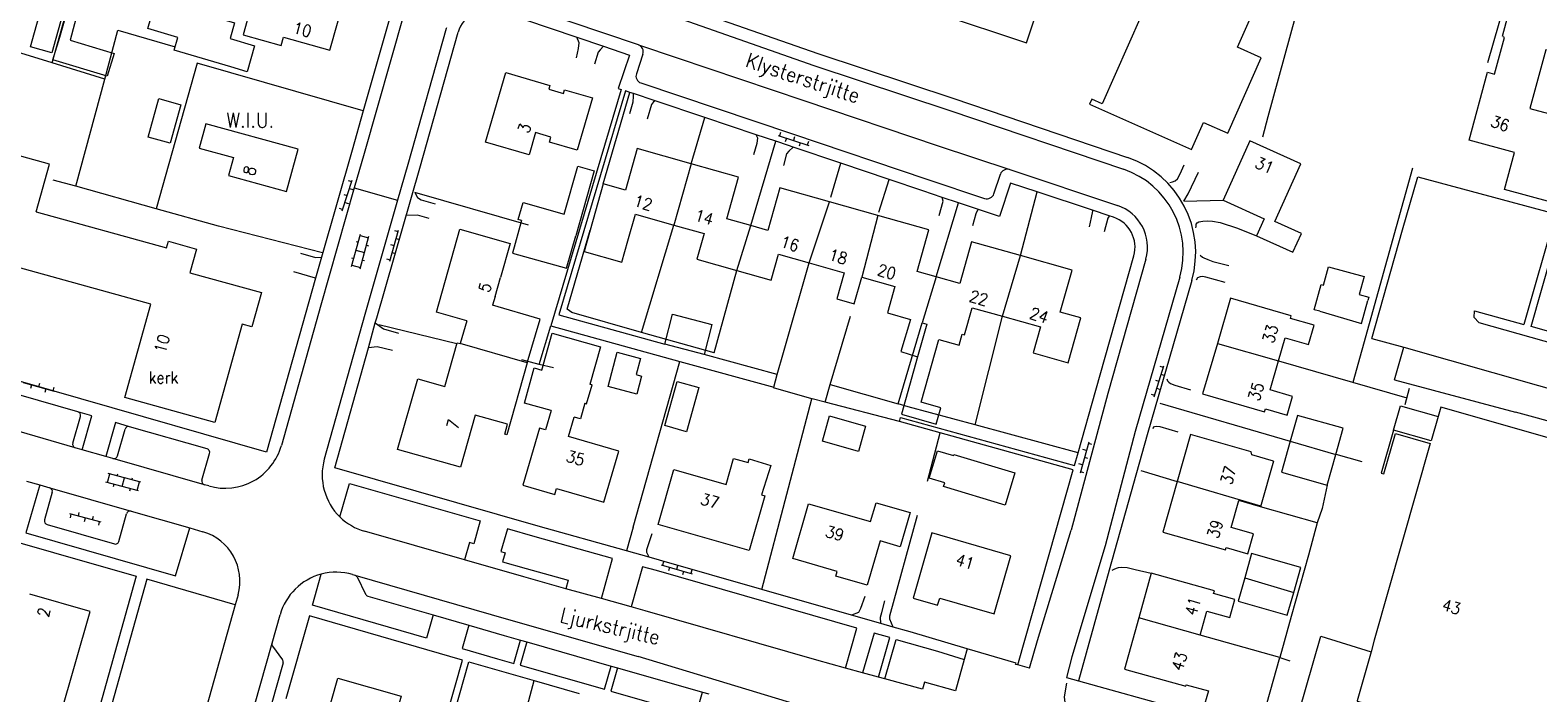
# Model space of a CAD drawing. Header units: metres. Extents: x 189705 to 199106, y 581686 to 588448.
# Tile 460 of 555: x 198171 to 198376, y 585525 to 585615. Entities that reach past the tile are written whole.
import ezdxf
from ezdxf.enums import TextEntityAlignment as Align

# ---------------------------------------------------------------- set-up
doc = ezdxf.new("R2010")
doc.units = ezdxf.units.M
doc.layers.add('B-WA-OG-GBKN-G', color=7, linetype='Continuous', lineweight=18)
doc.styles.add('Style-STANDARD', font='STANDARD.shx')

msp = doc.modelspace()

# ---------------------------------------------------------------- linework, layer by layer
at = {"layer": 'B-WA-OG-GBKN-G'}
for p, q in [((198272.744, 585600.629), (198276.929, 585599.27)), ((198273.089, 585601.043), (198272.934, 585600.567)), ((198273.885, 585600.258), (198273.731, 585599.783)), ((198274.991, 585600.425), (198274.837, 585599.949)), ((198275.788, 585599.64), (198275.633, 585599.165)), ((198276.893, 585599.807), (198276.739, 585599.331)), ((198213.263, 585590.354), (198214.626, 585594.538)), ((198214.089, 585594.502), (198214.564, 585594.347)), ((198213.469, 585592.601), (198213.945, 585592.446)), ((198214.255, 585593.397), (198214.73, 585593.242)), ((198212.849, 585590.699), (198213.325, 585590.544)), ((198213.635, 585591.495), (198214.11, 585591.34)), ((198214.535, 585582.751), (198215.74, 585587.19)), ((198215.149, 585586.159), (198215.439, 585586.08)), ((198215.688, 585586.997), (198216.846, 585586.682)), ((198215.693, 585582.436), (198216.898, 585586.875)), ((198219.742, 585583.498), (198220.934, 585587.734)), ((198219.857, 585585.751), (198220.338, 585585.616)), ((198220.398, 585587.677), (198220.88, 585587.541)), ((198220.609, 585586.579), (198221.09, 585586.443)), ((198214.547, 585583.941), (198214.837, 585583.862)), ((198215.138, 585584.97), (198216.296, 585584.656)), ((198216.571, 585585.669), (198216.86, 585585.591)), ((198219.315, 585583.826), (198219.796, 585583.691)), ((198220.067, 585584.653), (198220.548, 585584.518)), ((198214.587, 585582.944), (198215.745, 585582.629)), ((198216.021, 585583.644), (198216.311, 585583.566)), ((198324.096, 585565.001), (198325.393, 585569.206)), ((198324.267, 585567.251), (198324.745, 585567.103)), ((198324.856, 585569.162), (198325.334, 585569.014)), ((198325.039, 585568.059), (198325.517, 585567.911)), ((198169.706, 585566.935), (198173.94, 585565.738)), ((198170.861, 585566.609), (198170.725, 585566.127)), ((198171.959, 585566.818), (198171.823, 585566.337)), ((198172.785, 585566.064), (198172.649, 585565.583)), ((198173.884, 585566.273), (198173.748, 585565.792)), ((198323.677, 585565.34), (198324.155, 585565.192)), ((198324.45, 585566.148), (198324.927, 585566)), ((198315.159, 585558.811), (198313.967, 585554.575)), ((198314.834, 585557.656), (198314.353, 585557.791)), ((198315.586, 585558.483), (198315.105, 585558.618)), ((198314.292, 585555.73), (198313.811, 585555.866)), ((198315.044, 585556.558), (198314.563, 585556.693)), ((198185.458, 585552.166), (198181.015, 585553.357)), ((198181.208, 585553.306), (198181.519, 585554.465)), ((198185.769, 585553.325), (198181.326, 585554.516)), ((198182.048, 585552.77), (198182.126, 585553.06)), ((198182.533, 585554.193), (198182.611, 585554.482)), ((198183.237, 585552.762), (198183.548, 585553.921)), ((198184.56, 585553.649), (198184.637, 585553.939)), ((198185.265, 585552.218), (198185.576, 585553.377)), ((198314.503, 585554.632), (198314.021, 585554.768)), ((198184.268, 585552.175), (198184.346, 585552.464)), ((198180.339, 585547.901), (198176.085, 585549.026)), ((198176.151, 585548.491), (198176.278, 585548.975)), ((198177.245, 585548.719), (198177.373, 585549.203)), ((198179.179, 585548.208), (198179.307, 585548.691)), ((198178.084, 585547.98), (198178.212, 585548.463)), ((198180.018, 585547.469), (198180.146, 585547.952)), ((198256.789, 585542.061), (198261.014, 585540.833)), ((198257.121, 585542.485), (198256.981, 585542.005)), ((198257.941, 585541.726), (198257.802, 585541.246)), ((198259.041, 585541.927), (198258.902, 585541.447)), ((198259.862, 585541.168), (198259.722, 585540.688)), ((198260.962, 585541.369), (198260.822, 585540.889))]:
    msp.add_line(p, q, dxfattribs=at)
at = {"layer": 'B-WA-OG-GBKN-G', "flags": 128}
for points in [[(198351.429, 585646.266), (198348.302, 585634.496), (198343.356, 585616.768), (198339.602, 585603.179), (198338.866, 585600.411)], [(198321.915, 585641.137), (198313.023, 585621.099), (198322.33, 585616.969), (198316.993, 585604.942), (198315.57, 585605.573), (198315.269, 585604.895), (198329.185, 585598.719), (198330.823, 585602.41), (198334.144, 585600.936), (198338.711, 585611.227), (198335.46, 585612.67), (198343.786, 585631.431), (198321.915, 585641.137)], [(198180.846, 585608.313), (198173.671, 585610.529), (198180.145, 585633.586)], [(198375.584, 585631.427), (198369.597, 585610.55)], [(198306.671, 585613.28), (198309.675, 585622.31), (198288.281, 585629.428), (198287.152, 585626.037), (198284.419, 585626.947), (198282.543, 585621.308), (198306.671, 585613.28)], [(198198.063, 585609.992), (198190.322, 585612.248), (198190.838, 585614.016), (198186.739, 585615.211), (198187.656, 585618.359), (198181.641, 585620.112), (198183.685, 585627.124), (198189.369, 585625.468), (198189.539, 585626.053), (198194.416, 585624.632), (198192.418, 585617.776), (198198.574, 585615.982), (198197.954, 585613.855)], [(198236.676, 585625.796), (198261.084, 585617.771), (198278.168, 585611.803), (198296.72, 585605.666), (198320.451, 585597.624)], [(198202.121, 585622.923), (198199.723, 585614.38), (198204.922, 585612.92), (198205.237, 585614.043), (198211.56, 585612.269), (198213.643, 585619.689), (198202.121, 585622.923)], [(198236.145, 585624.181), (198260.538, 585616.161), (198277.621, 585610.194), (198296.18, 585604.054), (198319.905, 585596.014)], [(198371.643, 585614.186), (198373.931, 585622.658), (198379.938, 585621.033), (198378.661, 585616.308), (198379.184, 585616.166), (198378.105, 585612.173), (198377.546, 585612.324), (198375.383, 585604.312), (198381.32, 585602.707), (198378.299, 585591.527), (198371.917, 585593.252), (198373.288, 585598.326), (198367.068, 585600.006), (198369.565, 585609.254), (198370.55, 585608.989), (198371.906, 585614.011), (198371.714, 585614.064)], [(198253.68, 585612.987), (198235.161, 585619.248)], [(198175.039, 585616.932), (198173.628, 585611.889), (198170.695, 585612.71), (198172.106, 585617.753)], [(198174.693, 585614.054), (198175.806, 585617.845), (198177.143, 585617.399), (198176.129, 585613.623)], [(198221.655, 585617.197), (198216.24, 585598.162), (198214.907, 585593.487)], [(198220.02, 585617.663), (198216.137, 585604.012)], [(198234.616, 585617.637), (198245.299, 585614.026)], [(198180.846, 585608.313), (198182.646, 585614.988), (198190.463, 585612.731)], [(198217.776, 585575.073), (198217.969, 585575.762), (198223.847, 585596.184), (198229.102, 585614.736)], [(198227.496, 585615.302), (198227.466, 585615.199), (198222.213, 585596.651), (198220.817, 585591.801)], [(198173.671, 585610.529), (198168.779, 585612.04), (198167.351, 585612.485)], [(198176.129, 585613.623), (198182.119, 585611.826), (198181.192, 585608.734), (198173.765, 585610.961), (198174.693, 585614.054)], [(198197.954, 585613.855), (198201.303, 585612.854), (198200.285, 585609.321), (198198.063, 585609.992)], [(198248.907, 585612.806), (198252.473, 585611.6), (198250.929, 585607.035), (198251.353, 585606.893), (198241.734, 585574.645)], [(198245.26, 585611.24), (198245.514, 585612.51), (198245.59, 585613.246), (198245.299, 585614.026)], [(198245.299, 585614.026), (198248.907, 585612.806)], [(198248.907, 585612.806), (198248.46, 585612.332), (198248.181, 585611.977), (198247.699, 585610.351)], [(198253.68, 585612.987), (198258.97, 585611.198), (198276.26, 585605.411), (198294.596, 585599.221), (198304.364, 585595.974)], [(198216.137, 585604.012), (198193.469, 585610.494), (198187.882, 585590.638)], [(198254.307, 585611.719), (198253.407, 585609.056)], [(198235.598, 585609.203), (198241.6, 585607.433), (198241.458, 585606.949), (198243.455, 585606.36), (198243.607, 585606.876), (198247.42, 585605.752), (198245.32, 585598.628), (198241.549, 585599.74), (198241.744, 585600.402), (198239.651, 585601.019), (198238.758, 585597.986), (198232.808, 585599.74), (198235.598, 585609.203)], [(198176.904, 585593.695), (198180.846, 585608.313)], [(198252.499, 585606.51), (198251.922, 585606.703), (198242.817, 585576.176), (198257.288, 585572.184)], [(198248.891, 585594.017), (198252.499, 585606.51)], [(198253.017, 585606.336), (198252.499, 585606.51)], [(198252.528, 585603.647), (198252.985, 585605.197), (198253.035, 585605.959), (198253.017, 585606.336)], [(198255.961, 585605.351), (198253.017, 585606.336)], [(198254.037, 585607.788), (198274.73, 585600.861), (198293.061, 585594.673), (198300.951, 585592.05)], [(198188.236, 585605.656), (198191.242, 585604.809), (198189.767, 585599.573), (198186.761, 585600.419), (198188.236, 585605.656)], [(198255.961, 585605.351), (198255.753, 585605.222), (198255.474, 585604.867), (198254.865, 585602.86)], [(198262.74, 585603.082), (198255.961, 585605.351)], [(198194.654, 585602.239), (198193.734, 585598.898), (198198.418, 585597.609), (198197.751, 585595.183), (198205.65, 585593.009), (198207.237, 585598.776), (198194.654, 585602.239)], [(198216.137, 585604.012), (198214.605, 585598.628), (198210.446, 585584.045)], [(198260.91, 585596.768), (198262.74, 585603.082)], [(198269.75, 585600.735), (198262.74, 585603.082)], [(198398.946, 585597.573), (198406.153, 585593.263), (198405.991, 585593.001), (198405.853, 585593.082), (198398.674, 585567.994), (198375.528, 585574.594), (198383.912, 585603.969)], [(198269.422, 585598.037), (198269.878, 585599.587), (198270.005, 585600.247), (198269.75, 585600.735)], [(198272.434, 585599.837), (198269.75, 585600.735)], [(198171.499, 585590.232), (198173.291, 585596.714), (198165.712, 585598.809), (198164.157, 585593.19)], [(198260.91, 585596.768), (198253.534, 585598.852), (198251.925, 585593.16), (198248.891, 585594.017), (198247.108, 585587.708)], [(198269.025, 585588.344), (198272.434, 585599.837)], [(198274.792, 585599.046), (198274.189, 585599.25), (198272.434, 585599.837)], [(198274.792, 585599.046), (198274.222, 585598.47), (198273.917, 585598.14), (198273.486, 585596.514)], [(198281.311, 585596.845), (198274.792, 585599.046)], [(198333.492, 585591.822), (198339.109, 585589.283), (198338.054, 585586.948), (198343.017, 585584.705), (198344.18, 585587.279), (198340.556, 585588.917), (198344.097, 585596.752), (198337.14, 585599.895), (198333.492, 585591.822)], [(198237.749, 585589.02), (198237.293, 585589.149), (198237.953, 585591.488), (198243.558, 585589.907), (198245.401, 585596.438), (198247.627, 585595.81), (198245.124, 585586.939)], [(198260.91, 585596.768), (198258.511, 585588.413)], [(198269.025, 585588.344), (198265.737, 585589.273), (198267.341, 585594.951), (198260.91, 585596.768)], [(198279.94, 585592.223), (198281.311, 585596.845)], [(198287.902, 585594.62), (198281.311, 585596.845)], [(198326.244, 585594.237), (198326.6, 585594.314), (198326.955, 585594.466), (198327.26, 585594.695), (198327.641, 585595.406), (198328.199, 585596.625)], [(198351.249, 585566.966), (198359.391, 585596.224)], [(198176.904, 585593.695), (198173.82, 585594.554)], [(198286.494, 585590.167), (198287.902, 585594.62)], [(198295.145, 585592.189), (198292.517, 585593.062), (198287.902, 585594.62)], [(198308.097, 585592.941), (198304.492, 585594.14), (198302.977, 585589.585), (198300.131, 585590.531)], [(198302.216, 585592.683), (198303.099, 585595.34)], [(198304.364, 585595.974), (198319.069, 585591.085)], [(198328.14, 585591.664), (198328.734, 585592.663), (198330.13, 585595.61)], [(198358.007, 585587.761), (198360.068, 585595.003), (198378.86, 585589.925), (198374.558, 585574.839)], [(198171.499, 585590.232), (198189.29, 585585.309), (198189.534, 585586.192), (198193.371, 585585.13), (198192.477, 585581.901), (198202.225, 585579.204), (198200.928, 585574.518), (198199.581, 585574.891), (198195.868, 585561.474), (198183.595, 585564.87), (198187.123, 585577.622), (198161.789, 585584.632), (198164.157, 585593.19)], [(198187.882, 585590.638), (198176.904, 585593.695)], [(198214.907, 585593.487), (198210.345, 585577.493), (198204.957, 585558.344)], [(198214.907, 585593.487), (198220.817, 585591.801)], [(198223.173, 585592.869), (198223.525, 585592.163), (198224.033, 585591.833), (198225.963, 585591.3)], [(198238.665, 585588.407), (198223.173, 585592.869)], [(198279.752, 585591.59), (198273.009, 585593.496), (198271.366, 585587.683), (198269.025, 585588.344)], [(198294.724, 585589.711), (198295.307, 585591.692), (198295.145, 585592.189)], [(198297.375, 585591.447), (198295.145, 585592.189)], [(198305.828, 585584.259), (198308.097, 585592.941)], [(198315.677, 585590.421), (198308.097, 585592.941)], [(198210.548, 585584.618), (198196.373, 585588.273), (198187.882, 585590.638)], [(198220.817, 585591.801), (198216.334, 585576.226), (198210.816, 585556.493)], [(198252.242, 585586.258), (198253.27, 585589.894), (198258.511, 585588.413)], [(198276.998, 585583.263), (198279.752, 585591.59)], [(198286.372, 585589.72), (198279.752, 585591.59)], [(198294.342, 585581.329), (198297.375, 585591.447)], [(198300.131, 585590.531), (198297.375, 585591.447)], [(198300.131, 585590.531), (198299.931, 585590.347), (198299.728, 585589.941), (198299.271, 585588.315)], [(198315.248, 585588.191), (198315.552, 585589.461), (198315.705, 585590.299), (198315.677, 585590.421)], [(198317.954, 585589.664), (198315.677, 585590.421)], [(198328.14, 585591.664), (198333.492, 585591.822)], [(198225.126, 585589.293), (198223.526, 585589.776), (198221.983, 585589.707)], [(198230.287, 585575.354), (198226.118, 585576.537), (198229.329, 585587.855), (198236.172, 585585.914), (198234.858, 585581.281)], [(198237.749, 585589.02), (198236.509, 585584.58), (198243.871, 585582.526), (198245.124, 585586.939)], [(198264.01, 585570.966), (198254.126, 585573.771), (198258.511, 585588.413)], [(198258.511, 585588.413), (198262.658, 585587.241), (198261.671, 585583.747), (198267.138, 585582.202)], [(198267.138, 585582.202), (198269.025, 585588.344)], [(198286.372, 585589.72), (198284.178, 585581.288)], [(198294.342, 585581.329), (198291.725, 585582.068), (198293.332, 585587.753), (198286.372, 585589.72)], [(198317.94, 585589.639), (198317.762, 585589.334), (198317.28, 585587.506)], [(198317.968, 585589.659), (198317.94, 585589.639)], [(198318.533, 585589.471), (198317.954, 585589.664)], [(198329.795, 585588.027), (198329.803, 585588.219), (198329.828, 585588.524), (198329.955, 585588.727), (198330.184, 585588.854), (198330.717, 585588.93), (198331.352, 585588.981), (198332.038, 585588.93), (198333.105, 585588.778), (198335.442, 585587.966), (198338.054, 585586.948)], [(198254.126, 585573.771), (198244.613, 585576.471), (198243.953, 585576.953), (198247.108, 585587.708)], [(198247.108, 585587.708), (198246.287, 585584.802), (198251.421, 585583.352), (198252.242, 585586.258)], [(198305.828, 585584.259), (198299.16, 585586.143), (198297.544, 585580.424), (198294.342, 585581.329)], [(198353.793, 585572.95), (198358.007, 585587.761)], [(198207.551, 585584.566), (198209.634, 585584.008), (198210.446, 585584.045)], [(198210.446, 585584.045), (198209.627, 585581.173)], [(198267.138, 585582.202), (198271.812, 585580.882), (198272.818, 585584.445), (198276.998, 585583.263)], [(198303.373, 585575.973), (198305.828, 585584.259)], [(198303.373, 585575.973), (198308.556, 585574.508), (198307.558, 585570.976), (198312.354, 585569.621), (198314.085, 585575.745), (198311.258, 585576.544), (198312.875, 585582.268), (198305.828, 585584.259)], [(198322.95, 585583.759), (198317.769, 585565.432), (198312.756, 585546.814)], [(198313.699, 585557.338), (198316.134, 585565.896), (198321.314, 585584.221)], [(198330.388, 585584.304), (198330.693, 585584.054), (198330.846, 585583.952), (198331.405, 585583.724), (198332.116, 585583.445), (198334.275, 585582.912)], [(198209.627, 585581.173), (198206.637, 585582.027)], [(198264.01, 585570.966), (198267.138, 585582.202)], [(198272.622, 585568.012), (198273.496, 585571.016), (198276.998, 585583.263)], [(198276.998, 585583.263), (198281.762, 585581.917), (198280.758, 585578.364), (198283.16, 585577.685), (198284.178, 585581.288)], [(198346.707, 585576.661), (198345.948, 585576.867), (198346.882, 585580.323), (198347.213, 585580.234), (198347.881, 585582.703), (198352.732, 585581.391), (198352.064, 585578.922), (198353.384, 585578.565), (198353.27, 585578.144)], [(198209.627, 585581.173), (198208.71, 585577.957), (198202.933, 585557.428), (198152.189, 585571.969), (198151.587, 585569.868), (198146.054, 585571.437)], [(198234.113, 585578.686), (198234.858, 585581.281)], [(198284.178, 585581.288), (198288.693, 585580.012), (198287.678, 585576.422), (198290.826, 585575.533)], [(198294.342, 585581.329), (198292.442, 585575.076), (198293.056, 585574.902), (198291.805, 585570.457)], [(198329.217, 585580.852), (198323.142, 585559.791), (198317.925, 585541.32), (198313.737, 585526.255)], [(198327.583, 585581.323), (198321.508, 585560.258), (198317.418, 585544.664)], [(198329.876, 585580.92), (198330.034, 585581.26), (198330.39, 585581.387), (198330.72, 585581.463), (198331.101, 585581.362), (198333.717, 585580.6)], [(198234.113, 585578.686), (198233.77, 585577.476)], [(198341.05, 585569.872), (198341.974, 585573.045), (198345.144, 585572.122), (198345.909, 585574.751), (198342.712, 585575.682), (198342.808, 585576.012), (198334.504, 585578.43), (198332.71, 585572.269)], [(198352.407, 585574.979), (198353.27, 585578.144)], [(198238.517, 585569.637), (198240.259, 585575.571), (198233.77, 585577.476)], [(198257.288, 585572.184), (198258.36, 585576.252), (198263.712, 585574.842), (198262.641, 585570.774)], [(198279.876, 585566.648), (198282.638, 585575.97)], [(198290.826, 585575.533), (198289.494, 585571.162), (198291.805, 585570.457)], [(198297.875, 585573.541), (198298.2, 585573.449), (198299.243, 585577.14), (198303.373, 585575.973)], [(198313.699, 585557.338), (198299.65, 585561.146), (198303.373, 585575.973)], [(198346.707, 585576.661), (198352.407, 585574.979)], [(198368.382, 585575.136), (198367.752, 585575.788), (198367.827, 585576.691)], [(198367.827, 585576.691), (198374.558, 585574.839)], [(198216.829, 585571.684), (198217.776, 585575.073)], [(198217.776, 585575.073), (198218.883, 585574.257), (198220.941, 585573.648)], [(198228.926, 585572.212), (198218.266, 585574.81)], [(198230.287, 585575.354), (198229.372, 585572.24)], [(198241.77, 585563.101), (198238.126, 585564.116), (198239.463, 585568.916), (198240.493, 585568.612), (198241.898, 585573.652), (198248.505, 585571.812), (198247.077, 585566.686)], [(198242.102, 585568.928), (198240.159, 585569.414), (198241.734, 585574.645)], [(198241.734, 585574.645), (198259.348, 585569.82)], [(198289.143, 585564.012), (198292.442, 585575.076)], [(198291.805, 585570.457), (198289.593, 585562.597), (198294.338, 585561.262), (198294.966, 585563.493), (198292.267, 585564.252), (198294.675, 585572.812), (198297.45, 585572.031), (198297.875, 585573.541)], [(198368.382, 585575.136), (198380.808, 585571.618)], [(198252.057, 585543.976), (198239.99, 585547.345), (198212.249, 585555.306), (198216.829, 585571.684)], [(198220.129, 585571.286), (198218.046, 585571.793), (198216.829, 585571.684)], [(198227.271, 585566.391), (198228.967, 585572.355), (198229.372, 585572.24)], [(198238.517, 585569.637), (198229.372, 585572.24)], [(198262.641, 585570.774), (198257.288, 585572.184)], [(198332.71, 585572.269), (198330.704, 585565.379), (198339.142, 585562.923), (198339.268, 585563.356), (198342.225, 585562.495), (198342.968, 585565.047), (198339.905, 585565.939), (198341.05, 585569.872)], [(198332.71, 585572.269), (198341.05, 585569.872)], [(198353.793, 585572.95), (198358.185, 585571.734)], [(198356.904, 585567.279), (198358.185, 585571.734)], [(198358.185, 585571.734), (198394.931, 585561.292)], [(198177.178, 585562.936), (198153.616, 585569.688)], [(198238.517, 585569.637), (198235.722, 585559.817), (198235.453, 585559.894), (198235.836, 585561.24), (198231.411, 585562.501)], [(198240.159, 585569.414), (198237.784, 585570.009)], [(198253.467, 585565.356), (198249.564, 585566.404), (198250.808, 585571.055), (198253.954, 585570.214), (198253.368, 585568.024), (198254.126, 585567.821), (198253.467, 585565.356)], [(198252.981, 585547.215), (198259.348, 585569.82)], [(198259.348, 585569.82), (198272.156, 585566.312), (198272.622, 585568.012)], [(198272.622, 585568.012), (198262.641, 585570.774)], [(198341.05, 585569.873), (198358.572, 585564.838)], [(198231.411, 585562.501), (198229.386, 585555.382), (198220.827, 585557.818), (198223.567, 585567.446), (198227.271, 585566.391)], [(198325.805, 585567.426), (198325.925, 585567.164), (198326.077, 585566.986), (198326.331, 585566.809), (198326.915, 585566.58), (198329.049, 585565.92)], [(198356.904, 585567.279), (198373.403, 585562.895)], [(198246.357, 585564.103), (198246.625, 585564.025), (198247.376, 585566.599), (198247.077, 585566.686)], [(198258.972, 585567.096), (198261.946, 585566.268), (198260.263, 585560.225), (198257.288, 585561.054), (198258.972, 585567.096)], [(198277.367, 585564.73), (198272.128, 585566.21)], [(198279.165, 585564.251), (198279.876, 585566.648), (198289.143, 585564.012)], [(198358.329, 585563.94), (198358.93, 585566.163)], [(198241.77, 585563.101), (198241.003, 585560.47), (198240.182, 585560.71), (198237.913, 585552.931), (198242.278, 585551.657), (198242.521, 585552.491), (198248.971, 585550.609), (198251, 585557.565), (198244.131, 585559.569), (198244.906, 585562.228)], [(198246.357, 585564.103), (198245.768, 585561.988), (198244.906, 585562.228)], [(198270.527, 585538.714), (198277.367, 585564.73)], [(198279.165, 585564.251), (198277.41, 585564.718), (198277.367, 585564.73)], [(198289.319, 585561.607), (198279.165, 585564.251)], [(198299.65, 585561.146), (198290.492, 585563.628), (198289.143, 585564.012)], [(198324.875, 585564.122), (198342.671, 585558.937)], [(198351.805, 585523.492), (198360.632, 585520.976), (198360.602, 585520.87), (198377.104, 585516.165), (198388.554, 585556.325), (198363.204, 585563.552), (198362.848, 585562.302), (198361.902, 585558.984), (198356.747, 585560.454), (198355.072, 585554.578), (198355.457, 585554.468), (198357.022, 585559.96), (198361.783, 585558.602), (198354.137, 585531.785), (198353.688, 585530.211)], [(198356.747, 585560.454), (198357.693, 585563.772), (198362.848, 585562.302)], [(198176.475, 585558.665), (198177.521, 585562.318)], [(198177.779, 585557.771), (198179.101, 585562.385), (198177.178, 585562.936)], [(198184.24, 585560.912), (198182.317, 585561.463), (198180.995, 585556.849)], [(198283.708, 585557.547), (198278.804, 585558.957), (198279.79, 585562.389), (198284.695, 585560.979), (198283.708, 585557.547)], [(198289.319, 585561.607), (198289.479, 585562.185), (198313.21, 585555.617), (198313.699, 585557.338)], [(198294.862, 585560.073), (198289.319, 585561.607)], [(198348.895, 585557.123), (198349.902, 585560.692), (198343.663, 585562.453), (198342.671, 585558.937)], [(198394.917, 585561.256), (198393.863, 585557.28), (198373.403, 585562.895)], [(198176.818, 585558.046), (198166.971, 585560.868)], [(198182.575, 585556.916), (198183.622, 585560.569)], [(198194.817, 585557.881), (198184.24, 585560.912)], [(198293.137, 585553.495), (198294.862, 585560.073)], [(198305.459, 585528.418), (198309.756, 585543.478), (198313.046, 585555.04), (198294.862, 585560.073)], [(198323.901, 585560.657), (198324.149, 585560.942), (198324.454, 585560.992), (198324.86, 585560.916), (198327.299, 585560.206)], [(198340.386, 585556.227), (198337.413, 585557.069), (198337.322, 585557.498), (198329.04, 585559.848), (198327.22, 585553.433)], [(198107.68, 585522.695), (198110.639, 585533.094), (198117.783, 585558.283), (198151.133, 585548.663), (198151.557, 585550.098), (198185.151, 585540.534), (198173.804, 585500)], [(198177.779, 585557.771), (198176.818, 585558.046)], [(198180.995, 585556.849), (198177.779, 585557.771)], [(198194.114, 585553.61), (198195.16, 585557.263)], [(198303.762, 585550.214), (198295.349, 585552.75), (198295.501, 585553.252), (198293.382, 585553.891), (198294.508, 585557.628), (198296.681, 585556.973), (198296.728, 585557.13), (198305.087, 585554.611), (198303.762, 585550.214)], [(198342.671, 585558.937), (198341.478, 585554.709), (198347.717, 585552.949), (198348.895, 585557.123)], [(198342.671, 585558.937), (198348.895, 585557.123)], [(198348.907, 585557.164), (198352.422, 585556.146)], [(198181.957, 585556.574), (198180.995, 585556.849)], [(198194.456, 585552.992), (198181.957, 585556.574)], [(198270.493, 585551.598), (198270.963, 585551.463), (198268.825, 585544.011), (198256.368, 585547.585), (198258.522, 585555.089), (198265.654, 585553.042), (198266.672, 585556.591), (198268.666, 585556.019)], [(198268.666, 585556.019), (198268.826, 585556.538), (198271.741, 585555.638), (198270.493, 585551.598)], [(198322.276, 585554.928), (198327.222, 585553.44)], [(198340.386, 585556.227), (198338.613, 585549.98)], [(198171.963, 585552.971), (198170.084, 585546.451), (198190.485, 585540.554), (198192.459, 585547.092)], [(198170.173, 585553.484), (198171.963, 585552.971)], [(198171.963, 585552.971), (198173.343, 585552.575)], [(198195.052, 585552.821), (198194.456, 585552.992)], [(198212.954, 585548.593), (198214.267, 585553.167), (198232.101, 585548.049), (198231.21, 585544.945), (198230.633, 585545.111), (198229.951, 585542.736)], [(198327.22, 585553.433), (198325.263, 585546.537), (198333.808, 585544.112), (198333.893, 585544.412), (198336.856, 585543.571), (198337.635, 585546.318), (198334.613, 585547.175), (198335.647, 585550.822)], [(198338.636, 585550.061), (198327.22, 585553.433)], [(198347.717, 585552.949), (198347.039, 585549.771), (198346.329, 585547.79), (198338.613, 585549.98)], [(198173.687, 585551.96), (198172.638, 585548.19)], [(198173.343, 585552.575), (198184.441, 585549.392)], [(198338.613, 585549.98), (198335.647, 585550.822)], [(198182.777, 585545.259), (198183.821, 585549.044)], [(198184.441, 585549.392), (198192.459, 585547.092)], [(198285.389, 585547.961), (198286.132, 585550.545), (198290.778, 585549.208), (198289.434, 585544.535), (198286.667, 585545.33), (198284.931, 585539.294), (198280.643, 585540.528), (198280.828, 585541.171), (198274.765, 585542.915), (198276.918, 585550.398), (198285.389, 585547.961)], [(198288.473, 585533.569), (198287.988, 585534.649), (198287.988, 585535.107), (198291.793, 585548.847)], [(198172.98, 585547.576), (198182.155, 585544.912)], [(198192.459, 585547.092), (198192.469, 585547.127)], [(198192.459, 585547.092), (198194.224, 585546.586)], [(198229.951, 585542.736), (198216.313, 585546.649)], [(198248.641, 585537.454), (198250.174, 585542.944), (198239.581, 585545.902), (198235.822, 585546.981), (198234.931, 585543.877), (198235.508, 585543.712), (198235.157, 585542.49), (198238.355, 585541.572), (198244.105, 585539.967), (198243.782, 585538.811)], [(198252.981, 585547.215), (198252.057, 585543.976)], [(198307.06, 585527.977), (198308.16, 585531.731), (198312.756, 585546.814)], [(198346.329, 585547.79), (198345.162, 585543.37), (198342.803, 585535.014), (198341.238, 585529.421)], [(198255.138, 585543.115), (198254.837, 585543.736), (198254.837, 585544.142), (198255.547, 585546.352)], [(198293.741, 585546.414), (198291.188, 585537.524), (198294.533, 585536.564), (198294.813, 585537.538), (198302.254, 585535.401), (198304.527, 585543.316), (198293.741, 585546.414)], [(198317.418, 585544.664), (198312.863, 585529.501), (198312.123, 585526.706), (198313.737, 585526.255)], [(198243.782, 585538.811), (198238.029, 585540.418), (198229.951, 585542.736)], [(198255.138, 585543.115), (198252.057, 585543.976)], [(198270.527, 585538.714), (198256.549, 585542.722), (198255.138, 585543.115)], [(198343.138, 585538.311), (198344.096, 585541.702), (198337.385, 585543.597), (198336.449, 585540.284)], [(198225.677, 585535.233), (198224.761, 585532.063), (198209.194, 585536.559), (198210.395, 585540.792)], [(198214.684, 585540.75), (198214.969, 585540.667)], [(198214.969, 585540.667), (198235.977, 585534.601), (198253.656, 585529.553)], [(198281.95, 585527.989), (198283.51, 585533.431), (198256.141, 585541.278), (198254.241, 585541.809), (198252.708, 585536.319)], [(198318.334, 585541.358), (198318.644, 585541.486), (198318.949, 585541.613), (198319.229, 585541.715), (198319.686, 585541.766), (198320.397, 585541.69), (198321.515, 585541.411), (198323.695, 585540.918)], [(198330.367, 585532.473), (198331.288, 585535.755), (198334.408, 585534.879), (198335.101, 585537.345), (198332.204, 585538.158), (198332.301, 585538.503), (198323.695, 585540.918), (198321.985, 585534.826)], [(198198.659, 585536.63), (198186.592, 585540.118), (198175.362, 585500)], [(198215.278, 585540.411), (198216.45, 585538.066)], [(198248.641, 585537.454), (198243.782, 585538.811)], [(198282.773, 585535.203), (198270.527, 585538.714)], [(198336.449, 585540.284), (198335.55, 585537.1), (198342.261, 585535.205), (198343.138, 585538.311)], [(198336.449, 585540.284), (198343.138, 585538.311)], [(198168.609, 585500), (198178.85, 585535.7), (198170.63, 585538.05)], [(198198.659, 585536.63), (198194.699, 585522.498), (198190.503, 585507.723), (198188.253, 585500)], [(198199.034, 585537.968), (198198.659, 585536.63)], [(198216.758, 585537.809), (198225.677, 585535.233)], [(198252.708, 585536.319), (198248.641, 585537.454)], [(198278.031, 585529.073), (198254.589, 585535.794), (198252.708, 585536.319)], [(198284.583, 585537.747), (198284.025, 585536.096), (198283.746, 585535.563), (198282.773, 585535.203)], [(198286.784, 585534.053), (198286.744, 585534.929), (198286.896, 585535.563), (198287.327, 585537.138)], [(198203.676, 585531.4), (198204.768, 585535.248)], [(198224.28, 585510.018), (198229.698, 585529.074), (198208.784, 585535.115), (198205.569, 585523.781)], [(198225.677, 585535.233), (198230.552, 585533.826)], [(198286.784, 585534.053), (198282.773, 585535.203)], [(198321.985, 585534.826), (198320.028, 585527.855), (198328.409, 585525.503), (198328.469, 585525.716), (198331.486, 585524.869), (198330.75, 585522.249), (198338.606, 585520.044), (198341.238, 585529.421), (198330.367, 585532.473)], [(198330.367, 585532.473), (198321.985, 585534.826)], [(198230.552, 585533.826), (198229.637, 585530.655), (198234.437, 585529.269), (198236.697, 585528.624), (198237.603, 585531.797)], [(198230.552, 585533.826), (198235.348, 585532.441), (198237.603, 585531.797)], [(198286.468, 585526.761), (198288.011, 585532.141), (198285.847, 585532.761), (198284.297, 585527.356)], [(198288.473, 585533.569), (198286.784, 585534.053)], [(198290.772, 585532.91), (198288.473, 585533.569)], [(198298.552, 585530.624), (198290.772, 585532.91)], [(198313.737, 585526.255), (198327.822, 585522.324), (198339.478, 585519.279), (198342.844, 585518.42), (198346.857, 585532.33), (198353.688, 585530.211)], [(198194.735, 585500), (198196.44, 585505.894), (198203.676, 585531.4)], [(198203.754, 585530.968), (198205.114, 585529.113)], [(198238.468, 585531.55), (198237.562, 585528.377), (198249.066, 585525.092), (198249.972, 585528.265)], [(198237.603, 585531.797), (198238.468, 585531.55)], [(198238.468, 585531.55), (198249.972, 585528.265)], [(198287.336, 585526.523), (198288.876, 585531.893), (198294.524, 585530.274)], [(198294.524, 585530.274), (198298.147, 585529.177)], [(198298.552, 585530.624), (198298.147, 585529.177)], [(198305.459, 585528.418), (198305.174, 585528.496), (198305.232, 585528.661), (198298.552, 585530.624)], [(198353.688, 585530.211), (198351.775, 585523.501), (198351.805, 585523.492)], [(198205.191, 585528.68), (198198.555, 585505.288), (198197.025, 585500)], [(198232.565, 585500.73), (198223.344, 585503.435), (198230.563, 585528.826), (198234.023, 585527.827), (198239.478, 585526.27)], [(198249.972, 585528.265), (198250.838, 585528.018)], [(198290.265, 585516.75), (198290.745, 585518.4), (198282.001, 585520.993), (198253.656, 585529.553)], [(198281.95, 585527.989), (198278.031, 585529.073)], [(198298.147, 585529.177), (198296.949, 585524.892), (198292.751, 585526.08), (198292.473, 585525.116), (198287.336, 585526.523)], [(198307.06, 585527.977), (198305.459, 585528.418)], [(198341.238, 585529.421), (198342.627, 585528.97)], [(198210.82, 585520.216), (198212.653, 585526.615), (198221.306, 585524.136), (198219.745, 585518.686), (198223.091, 585517.727), (198222.428, 585515.413), (198221.855, 585515.577)], [(198237.658, 585519.48), (198239.478, 585526.27)], [(198239.478, 585526.27), (198245.617, 585524.517)], [(198250.838, 585528.018), (198249.932, 585524.845), (198261.538, 585521.531), (198262.445, 585524.704)], [(198250.838, 585528.018), (198262.445, 585524.704)], [(198284.297, 585527.356), (198281.95, 585527.989)], [(198286.468, 585526.761), (198284.297, 585527.356)], [(198287.336, 585526.523), (198286.468, 585526.761)], [(198262.445, 585524.704), (198263.31, 585524.457)], [(198315.645, 585517.791), (198314.066, 585518.885), (198312.851, 585520.373), (198312.094, 585522.138), (198311.853, 585524.044), (198312.148, 585525.942)]]:
    msp.add_lwpolyline(points, dxfattribs=at)
at = {"layer": 'B-WA-OG-GBKN-G'}
for centre, radius, start, end in [((198233.239, 585613.564), 4.3, 71.32166, 164.17743), ((198253.359, 585612.039), 1, 341.31643, 71.30647), ((198254.354, 585608.736), 1, 161.34007, 251.50047), ((198304.048, 585595.025), 1, 71.60611, 161.63264), ((198316.052, 585584.648), 12.001, 343.91297, 71.27312), ((198316.053, 585584.649), 13.7, 343.91189, 71.27636), ((198301.268, 585592.997), 0.999, 251.49529, 341.67104), ((198317.175, 585585.391), 6.001, 344.22036, 71.60509), ((198317.177, 585585.391), 4.299, 344.20654, 71.61508), ((198177.042, 585562.456), 0.499, 343.91313, 74.14884), ((198184.102, 585560.433), 0.499, 73.91313, 164.14884), ((198176.955, 585558.526), 0.499, 163.85704, 254.12635), ((198182.095, 585557.054), 0.499, 253.93538, 343.98473), ((198194.681, 585557.401), 0.499, 343.91313, 74.14884), ((198197.255, 585560.514), 8.002, 254.0213, 344.26653), ((198218.519, 585554.338), 7.998, 164.37185, 225.91489), ((198194.594, 585553.472), 0.499, 163.93538, 253.98473), ((198173.205, 585552.094), 0.5, 344.41125, 74.02965), ((198184.303, 585548.911), 0.5, 74.03798, 164.57218), ((198173.116, 585548.054), 0.497, 164.13475, 254.10115), ((198218.519, 585554.335), 7.997, 225.89625, 253.98407), ((198182.294, 585545.393), 0.501, 253.84169, 344.47067), ((198192.293, 585539.857), 7, 344.3437, 73.99105), ((198212.462, 585533.066), 7.997, 104.97922, 164.16939), ((198212.464, 585533.069), 7.995, 73.879, 104.9989), ((198214.828, 585540.182), 0.505, 26.95966, 73.75827), ((198216.895, 585538.287), 0.497, 206.36582, 253.94989), ((198204.157, 585531.264), 0.5, 164.17054, 216.29907), ((198204.715, 585528.819), 0.496, 343.77868, 36.38822)]:
    msp.add_arc(centre, radius, start, end, dxfattribs=at)

# ---------------------------------------------------------------- texts
at = {"layer": 'B-WA-OG-GBKN-G', "style": 'Style-STANDARD'}
for s, height, rotation, p in [('10', 1.6, 344.68455, (198206.396, 585614.636)), ('Klysterstrjitte', 2, 341.87319, (198268.151, 585610.036)), ('3', 1.6, 72.4888, (198238.711, 585600.8)), ('36', 1.6, 340.78569, (198369.875, 585601.917)), ('8', 1.6, 74.33789, (198201.222, 585595.004)), ('31', 1.6, 336.66596, (198337.699, 585596.322)), ('12', 1.6, 343.19645, (198252.914, 585591.05)), ('14', 1.6, 343.1416, (198261.221, 585589.071)), ('16', 1.6, 342.72458, (198272.932, 585585.466)), ('18', 1.6, 344.03098, (198279.533, 585583.665)), ('20', 1.6, 344.15692, (198286.167, 585581.608)), ('5', 1.6, 71.45633, (198233.309, 585579.06)), ('22', 1.6, 343.32271, (198298.716, 585578.055)), ('24', 1.6, 341.09394, (198306.947, 585575.745)), ('10', 1.6, 74.93577, (198189.115, 585570.823)), ('33', 1.6, 73.79481, (198340.364, 585572.16)), ('35', 1.6, 73.1416, (198338.397, 585564.271)), ('7', 1.6, 72.4169, (198228.987, 585560.398)), ('35', 1.6, 344.03098, (198243.681, 585556.204)), ('37', 1.6, 73.79481, (198334.646, 585552.862)), ('37', 1.6, 344.93577, (198262.023, 585550.34)), ('39', 1.6, 344.75493, (198279.068, 585545.924)), ('39', 1.6, 73.50378, (198332.816, 585545.527)), ('41', 1.6, 343.26784, (198296.85, 585542.092)), ('41', 1.6, 73.79481, (198329.762, 585534.994)), ('43', 1.6, 344.15692, (198363.234, 585535.908)), ('2', 1.6, 75.64422, (198173.152, 585534.782)), ('Ljurkstrjitte', 2, 346.82507, (198242.827, 585534.321)), ('43', 1.6, 72.4169, (198327.896, 585527.469))]:
    msp.add_text(s, height=height, rotation=rotation, dxfattribs=at).set_placement(p)
msp.add_text('W.I.U.', height=2, dxfattribs=at).set_placement((198200.706, 585602.699), align=Align.MIDDLE_CENTER)
msp.add_text('kerk', height=1.6, dxfattribs=at).set_placement((198186.82, 585566.822))

doc.saveas('drawing.dxf')
